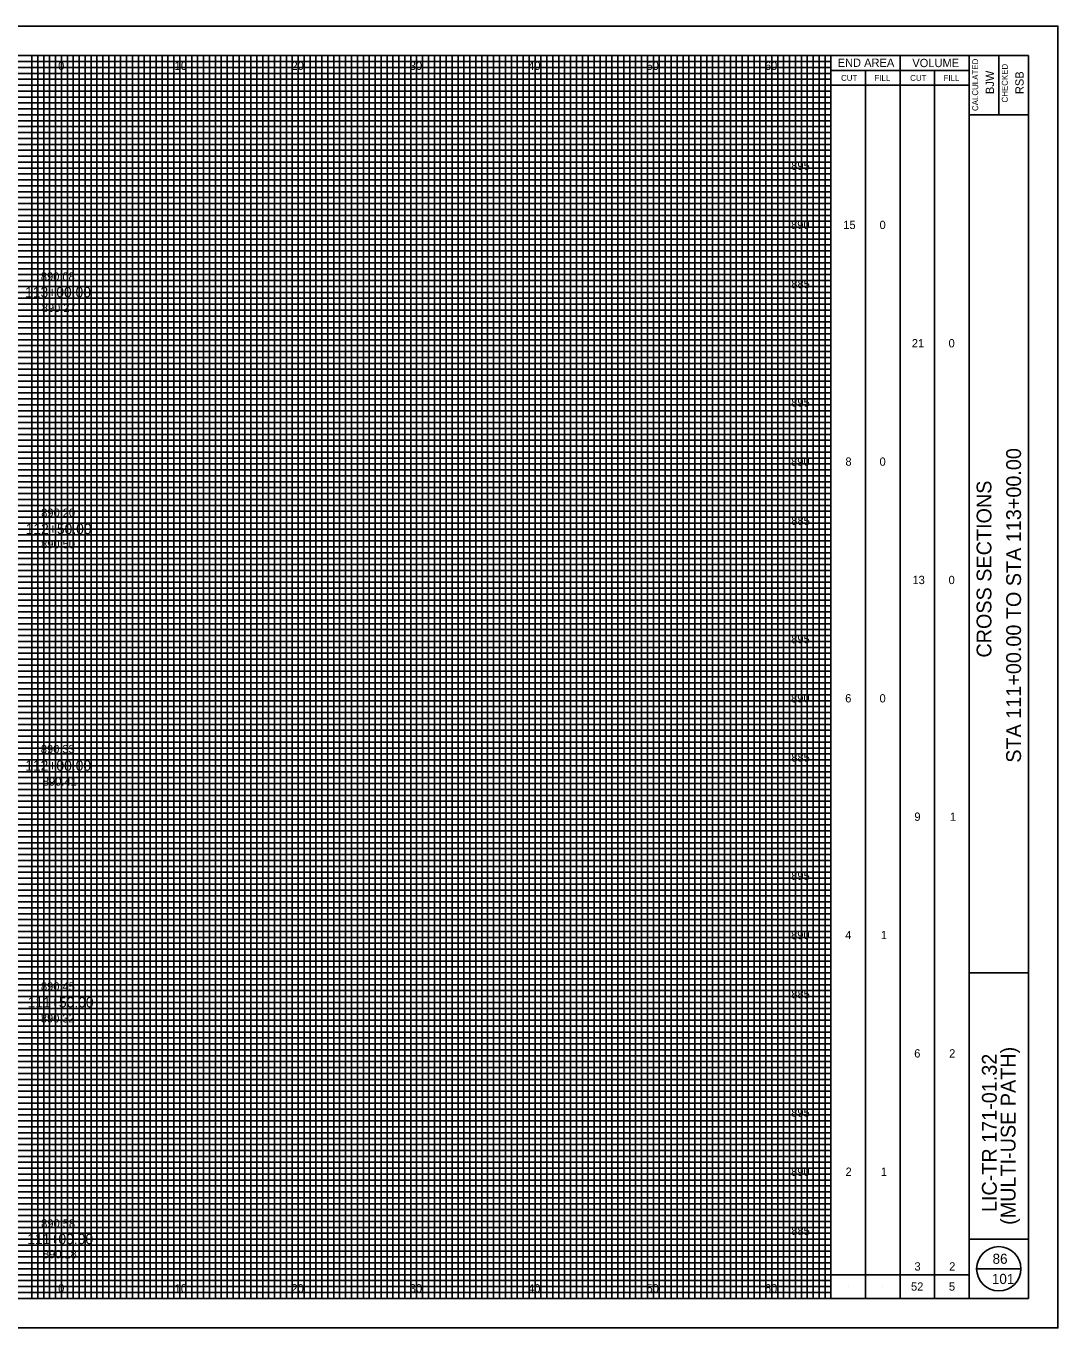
# Model space of a CAD drawing. Extents: x -10 to 160, y -2 to 3672.
# Drawn here: x 72.8 to 160, y 1952.5 to 2062.5 of the extents above; entities that cross this region are included whole.
import ezdxf

# ---------------------------------------------------------------- set-up
doc = ezdxf.new("R2010")
doc.units = 0
for name, color, linetype in [('SH_Border', 7, 'Continuous'), ('SH_Cut_Line', 7, 'Continuous'), ('SH_Data', 7, 'Continuous'), ('SH_Major_Grid_Line', 7, 'Continuous'), ('SH_Minor_Grid_Line', 7, 'Continuous'), ('SH_Text', 7, 'Continuous'), ('TX_P_10', 7, 'Continuous'), ('TX_X_10', 7, 'Continuous')]:
    doc.layers.add(name, color=color, linetype=linetype)

msp = doc.modelspace()

# ---------------------------------------------------------------- linework, layer by layer
at = {"layer": 'SH_Border'}
for p, q in [((152.5, 1955), (152.5, 2060)), ((155, 2060), (155, 2055)), ((152.5, 2055), (157.5, 2055)), ((152.5, 1982.5), (157.5, 1982.5)), ((152.5, 1960), (157.5, 1960))]:
    msp.add_line(p, q, dxfattribs=at)
msp.add_lwpolyline([(0, 2060), (157.5, 2060), (157.5, 1955), (0, 1955)], close=True, dxfattribs=at)
at = {"layer": 'SH_Cut_Line'}
msp.add_lwpolyline([(-10, 1952.5), (160, 1952.5), (160, 2062.5), (-10, 2062.5)], close=True, dxfattribs=at)
at = {"layer": 'SH_Data'}
for p, q in [((140.83, 1955), (140.83, 2060)), ((146.67, 1955), (146.67, 2060)), ((140.83, 2058.75), (152.5, 2058.75)), ((143.75, 1955), (143.75, 2058.75)), ((149.58, 1955), (149.58, 2058.75)), ((140.83, 2057.5), (152.5, 2057.5)), ((140.83, 1957), (152.5, 1957)), ((153.12, 1957.5), (156.88, 1957.5)), ((142.29, 1956), (142.29, 1956)), ((145.21, 1956), (145.21, 1956)), ((148.12, 1956), (148.12, 1956)), ((151.04, 1956), (151.04, 1956))]:
    msp.add_line(p, q, dxfattribs=at)
msp.add_circle((155, 1957.5), 1.87, dxfattribs=at)
at = {"layer": 'SH_Major_Grid_Line'}
for p, q in [((75.83, 1955), (75.83, 2060)), ((80.83, 1955), (80.83, 2060)), ((85.83, 1955), (85.83, 2060)), ((90.83, 1955), (90.83, 2060)), ((95.83, 1955), (95.83, 2060)), ((100.83, 1955), (100.83, 2060)), ((105.83, 1955), (105.83, 2060)), ((110.83, 1955), (110.83, 2060)), ((115.83, 1955), (115.83, 2060)), ((120.83, 1955), (120.83, 2060)), ((125.83, 1955), (125.83, 2060)), ((130.83, 1955), (130.83, 2060)), ((135.83, 1955), (135.83, 2060)), ((5.83, 2055), (140.83, 2055)), ((5.83, 2050), (140.83, 2050)), ((5.83, 2045), (140.83, 2045)), ((5.83, 2040), (140.83, 2040)), ((5.83, 2035), (140.83, 2035)), ((5.83, 2030), (140.83, 2030)), ((5.83, 2025), (140.83, 2025)), ((5.83, 2020), (140.83, 2020)), ((5.83, 2015), (140.83, 2015)), ((5.83, 2010), (140.83, 2010)), ((5.83, 2005), (140.83, 2005)), ((5.83, 2000), (140.83, 2000)), ((5.83, 1995), (140.83, 1995)), ((5.83, 1990), (140.83, 1990)), ((5.83, 1985), (140.83, 1985)), ((5.83, 1980), (140.83, 1980)), ((5.83, 1975), (140.83, 1975)), ((5.83, 1970), (140.83, 1970)), ((5.83, 1965), (140.83, 1965)), ((5.83, 1960), (140.83, 1960))]:
    msp.add_line(p, q, dxfattribs=at)
at = {"layer": 'SH_Minor_Grid_Line'}
for p, q in [((5.83, 2059.5), (140.83, 2059.5)), ((73.33, 1955), (73.33, 2060)), ((73.83, 1955), (73.83, 2060)), ((74.33, 1955), (74.33, 2060)), ((74.83, 1955), (74.83, 2060)), ((75.33, 1955), (75.33, 2060)), ((76.33, 1955), (76.33, 2060)), ((76.83, 1955), (76.83, 2060)), ((77.33, 1955), (77.33, 2060)), ((77.83, 1955), (77.83, 2060)), ((78.33, 1955), (78.33, 2060)), ((78.83, 1955), (78.83, 2060)), ((79.33, 1955), (79.33, 2060)), ((79.83, 1955), (79.83, 2060)), ((80.33, 1955), (80.33, 2060)), ((81.33, 1955), (81.33, 2060)), ((81.83, 1955), (81.83, 2060)), ((82.33, 1955), (82.33, 2060)), ((82.83, 1955), (82.83, 2060)), ((83.33, 1955), (83.33, 2060)), ((83.83, 1955), (83.83, 2060)), ((84.33, 1955), (84.33, 2060)), ((84.83, 1955), (84.83, 2060)), ((85.33, 1955), (85.33, 2060)), ((86.33, 1955), (86.33, 2060)), ((86.83, 1955), (86.83, 2060)), ((87.33, 1955), (87.33, 2060)), ((87.83, 1955), (87.83, 2060)), ((88.33, 1955), (88.33, 2060)), ((88.83, 1955), (88.83, 2060)), ((89.33, 1955), (89.33, 2060)), ((89.83, 1955), (89.83, 2060)), ((90.33, 1955), (90.33, 2060)), ((91.33, 1955), (91.33, 2060)), ((91.83, 1955), (91.83, 2060)), ((92.33, 1955), (92.33, 2060)), ((92.83, 1955), (92.83, 2060)), ((93.33, 1955), (93.33, 2060)), ((93.83, 1955), (93.83, 2060)), ((94.33, 1955), (94.33, 2060)), ((94.83, 1955), (94.83, 2060)), ((95.33, 1955), (95.33, 2060)), ((96.33, 1955), (96.33, 2060)), ((96.83, 1955), (96.83, 2060)), ((97.33, 1955), (97.33, 2060)), ((97.83, 1955), (97.83, 2060)), ((98.33, 1955), (98.33, 2060)), ((98.83, 1955), (98.83, 2060)), ((99.33, 1955), (99.33, 2060)), ((99.83, 1955), (99.83, 2060)), ((100.33, 1955), (100.33, 2060)), ((101.33, 1955), (101.33, 2060)), ((101.83, 1955), (101.83, 2060)), ((102.33, 1955), (102.33, 2060)), ((102.83, 1955), (102.83, 2060)), ((103.33, 1955), (103.33, 2060)), ((103.83, 1955), (103.83, 2060)), ((104.33, 1955), (104.33, 2060)), ((104.83, 1955), (104.83, 2060)), ((105.33, 1955), (105.33, 2060)), ((106.33, 1955), (106.33, 2060)), ((106.83, 1955), (106.83, 2060)), ((107.33, 1955), (107.33, 2060)), ((107.83, 1955), (107.83, 2060)), ((108.33, 1955), (108.33, 2060)), ((108.83, 1955), (108.83, 2060)), ((109.33, 1955), (109.33, 2060)), ((109.83, 1955), (109.83, 2060)), ((110.33, 1955), (110.33, 2060)), ((111.33, 1955), (111.33, 2060)), ((111.83, 1955), (111.83, 2060)), ((112.33, 1955), (112.33, 2060)), ((112.83, 1955), (112.83, 2060)), ((113.33, 1955), (113.33, 2060)), ((113.83, 1955), (113.83, 2060)), ((114.33, 1955), (114.33, 2060)), ((114.83, 1955), (114.83, 2060)), ((115.33, 1955), (115.33, 2060)), ((116.33, 1955), (116.33, 2060)), ((116.83, 1955), (116.83, 2060)), ((117.33, 1955), (117.33, 2060)), ((117.83, 1955), (117.83, 2060)), ((118.33, 1955), (118.33, 2060)), ((118.83, 1955), (118.83, 2060)), ((119.33, 1955), (119.33, 2060)), ((119.83, 1955), (119.83, 2060)), ((120.33, 1955), (120.33, 2060)), ((121.33, 1955), (121.33, 2060)), ((121.83, 1955), (121.83, 2060)), ((122.33, 1955), (122.33, 2060)), ((122.83, 1955), (122.83, 2060)), ((123.33, 1955), (123.33, 2060)), ((123.83, 1955), (123.83, 2060)), ((124.33, 1955), (124.33, 2060)), ((124.83, 1955), (124.83, 2060)), ((125.33, 1955), (125.33, 2060)), ((126.33, 1955), (126.33, 2060)), ((126.83, 1955), (126.83, 2060)), ((127.33, 1955), (127.33, 2060)), ((127.83, 1955), (127.83, 2060)), ((128.33, 1955), (128.33, 2060)), ((128.83, 1955), (128.83, 2060)), ((129.33, 1955), (129.33, 2060)), ((129.83, 1955), (129.83, 2060)), ((130.33, 1955), (130.33, 2060)), ((131.33, 1955), (131.33, 2060)), ((131.83, 1955), (131.83, 2060)), ((132.33, 1955), (132.33, 2060)), ((132.83, 1955), (132.83, 2060)), ((133.33, 1955), (133.33, 2060)), ((133.83, 1955), (133.83, 2060)), ((134.33, 1955), (134.33, 2060)), ((134.83, 1955), (134.83, 2060)), ((135.33, 1955), (135.33, 2060)), ((136.33, 1955), (136.33, 2060)), ((136.83, 1955), (136.83, 2060)), ((137.33, 1955), (137.33, 2060)), ((137.83, 1955), (137.83, 2060)), ((138.33, 1955), (138.33, 2060)), ((138.83, 1955), (138.83, 2060)), ((139.33, 1955), (139.33, 2060)), ((139.83, 1955), (139.83, 2060)), ((140.33, 1955), (140.33, 2060)), ((5.83, 2059), (140.83, 2059)), ((5.83, 2058.5), (140.83, 2058.5)), ((5.83, 2058), (140.83, 2058)), ((5.83, 2057.5), (140.83, 2057.5)), ((5.83, 2057), (140.83, 2057)), ((5.83, 2056.5), (140.83, 2056.5)), ((5.83, 2056), (140.83, 2056)), ((5.83, 2055.5), (140.83, 2055.5)), ((5.83, 2054.5), (140.83, 2054.5)), ((5.83, 2054), (140.83, 2054)), ((5.83, 2053.5), (140.83, 2053.5)), ((5.83, 2053), (140.83, 2053)), ((5.83, 2052.5), (140.83, 2052.5)), ((5.83, 2052), (140.83, 2052)), ((5.83, 2051.5), (140.83, 2051.5)), ((5.83, 2051), (140.83, 2051)), ((5.83, 2050.5), (140.83, 2050.5)), ((5.83, 2049.5), (140.83, 2049.5)), ((5.83, 2049), (140.83, 2049)), ((5.83, 2048.5), (140.83, 2048.5)), ((5.83, 2048), (140.83, 2048)), ((5.83, 2047.5), (140.83, 2047.5)), ((5.83, 2047), (140.83, 2047)), ((5.83, 2046.5), (140.83, 2046.5)), ((5.83, 2046), (140.83, 2046)), ((5.83, 2045.5), (140.83, 2045.5)), ((5.83, 2044.5), (140.83, 2044.5)), ((5.83, 2044), (140.83, 2044)), ((5.83, 2043.5), (140.83, 2043.5)), ((5.83, 2043), (140.83, 2043)), ((5.83, 2042.5), (140.83, 2042.5)), ((5.83, 2042), (140.83, 2042)), ((5.83, 2041.5), (140.83, 2041.5)), ((5.83, 2041), (140.83, 2041)), ((5.83, 2040.5), (140.83, 2040.5)), ((5.83, 2039.5), (140.83, 2039.5)), ((5.83, 2039), (140.83, 2039)), ((5.83, 2038.5), (140.83, 2038.5)), ((5.83, 2038), (140.83, 2038)), ((5.83, 2037.5), (140.83, 2037.5)), ((5.83, 2037), (140.83, 2037)), ((5.83, 2036.5), (140.83, 2036.5)), ((5.83, 2036), (140.83, 2036)), ((5.83, 2035.5), (140.83, 2035.5)), ((5.83, 2034.5), (140.83, 2034.5)), ((5.83, 2034), (140.83, 2034)), ((5.83, 2033.5), (140.83, 2033.5)), ((5.83, 2033), (140.83, 2033)), ((5.83, 2032.5), (140.83, 2032.5)), ((5.83, 2032), (140.83, 2032)), ((5.83, 2031.5), (140.83, 2031.5)), ((5.83, 2031), (140.83, 2031)), ((5.83, 2030.5), (140.83, 2030.5)), ((5.83, 2029.5), (140.83, 2029.5)), ((5.83, 2029), (140.83, 2029)), ((5.83, 2028.5), (140.83, 2028.5)), ((5.83, 2028), (140.83, 2028)), ((5.83, 2027.5), (140.83, 2027.5)), ((5.83, 2027), (140.83, 2027)), ((5.83, 2026.5), (140.83, 2026.5)), ((5.83, 2026), (140.83, 2026)), ((5.83, 2025.5), (140.83, 2025.5)), ((5.83, 2024.5), (140.83, 2024.5)), ((5.83, 2024), (140.83, 2024)), ((5.83, 2023.5), (140.83, 2023.5)), ((5.83, 2023), (140.83, 2023)), ((5.83, 2022.5), (140.83, 2022.5)), ((5.83, 2022), (140.83, 2022)), ((5.83, 2021.5), (140.83, 2021.5)), ((5.83, 2021), (140.83, 2021)), ((5.83, 2020.5), (140.83, 2020.5)), ((5.83, 2019.5), (140.83, 2019.5)), ((5.83, 2019), (140.83, 2019)), ((5.83, 2018.5), (140.83, 2018.5)), ((5.83, 2018), (140.83, 2018)), ((5.83, 2017.5), (140.83, 2017.5)), ((5.83, 2017), (140.83, 2017)), ((5.83, 2016.5), (140.83, 2016.5)), ((5.83, 2016), (140.83, 2016)), ((5.83, 2015.5), (140.83, 2015.5)), ((5.83, 2014.5), (140.83, 2014.5)), ((5.83, 2014), (140.83, 2014)), ((5.83, 2013.5), (140.83, 2013.5)), ((5.83, 2013), (140.83, 2013)), ((5.83, 2012.5), (140.83, 2012.5)), ((5.83, 2012), (140.83, 2012)), ((5.83, 2011.5), (140.83, 2011.5)), ((5.83, 2011), (140.83, 2011)), ((5.83, 2010.5), (140.83, 2010.5)), ((5.83, 2009.5), (140.83, 2009.5)), ((5.83, 2009), (140.83, 2009)), ((5.83, 2008.5), (140.83, 2008.5)), ((5.83, 2008), (140.83, 2008)), ((5.83, 2007.5), (140.83, 2007.5)), ((5.83, 2007), (140.83, 2007)), ((5.83, 2006.5), (140.83, 2006.5)), ((5.83, 2006), (140.83, 2006)), ((5.83, 2005.5), (140.83, 2005.5)), ((5.83, 2004.5), (140.83, 2004.5)), ((5.83, 2004), (140.83, 2004)), ((5.83, 2003.5), (140.83, 2003.5)), ((5.83, 2003), (140.83, 2003)), ((5.83, 2002.5), (140.83, 2002.5)), ((5.83, 2002), (140.83, 2002)), ((5.83, 2001.5), (140.83, 2001.5)), ((5.83, 2001), (140.83, 2001)), ((5.83, 2000.5), (140.83, 2000.5)), ((5.83, 1999.5), (140.83, 1999.5)), ((5.83, 1999), (140.83, 1999)), ((5.83, 1998.5), (140.83, 1998.5)), ((5.83, 1998), (140.83, 1998)), ((5.83, 1997.5), (140.83, 1997.5)), ((5.83, 1997), (140.83, 1997)), ((5.83, 1996.5), (140.83, 1996.5)), ((5.83, 1996), (140.83, 1996)), ((5.83, 1995.5), (140.83, 1995.5)), ((5.83, 1994.5), (140.83, 1994.5)), ((5.83, 1994), (140.83, 1994)), ((5.83, 1993.5), (140.83, 1993.5)), ((5.83, 1993), (140.83, 1993)), ((5.83, 1992.5), (140.83, 1992.5)), ((5.83, 1992), (140.83, 1992)), ((5.83, 1991.5), (140.83, 1991.5)), ((5.83, 1991), (140.83, 1991)), ((5.83, 1990.5), (140.83, 1990.5)), ((5.83, 1989.5), (140.83, 1989.5)), ((5.83, 1989), (140.83, 1989)), ((5.83, 1988.5), (140.83, 1988.5)), ((5.83, 1988), (140.83, 1988)), ((5.83, 1987.5), (140.83, 1987.5)), ((5.83, 1987), (140.83, 1987)), ((5.83, 1986.5), (140.83, 1986.5)), ((5.83, 1986), (140.83, 1986)), ((5.83, 1985.5), (140.83, 1985.5)), ((5.83, 1984.5), (140.83, 1984.5)), ((5.83, 1984), (140.83, 1984)), ((5.83, 1983.5), (140.83, 1983.5)), ((5.83, 1983), (140.83, 1983)), ((5.83, 1982.5), (140.83, 1982.5)), ((5.83, 1982), (140.83, 1982)), ((5.83, 1981.5), (140.83, 1981.5)), ((5.83, 1981), (140.83, 1981)), ((5.83, 1980.5), (140.83, 1980.5)), ((5.83, 1979.5), (140.83, 1979.5)), ((5.83, 1979), (140.83, 1979)), ((5.83, 1978.5), (140.83, 1978.5)), ((5.83, 1978), (140.83, 1978)), ((5.83, 1977.5), (140.83, 1977.5)), ((5.83, 1977), (140.83, 1977)), ((5.83, 1976.5), (140.83, 1976.5)), ((5.83, 1976), (140.83, 1976)), ((5.83, 1975.5), (140.83, 1975.5)), ((5.83, 1974.5), (140.83, 1974.5)), ((5.83, 1974), (140.83, 1974)), ((5.83, 1973.5), (140.83, 1973.5)), ((5.83, 1973), (140.83, 1973)), ((5.83, 1972.5), (140.83, 1972.5)), ((5.83, 1972), (140.83, 1972)), ((5.83, 1971.5), (140.83, 1971.5)), ((5.83, 1971), (140.83, 1971)), ((5.83, 1970.5), (140.83, 1970.5)), ((5.83, 1969.5), (140.83, 1969.5)), ((5.83, 1969), (140.83, 1969)), ((5.83, 1968.5), (140.83, 1968.5)), ((5.83, 1968), (140.83, 1968)), ((5.83, 1967.5), (140.83, 1967.5)), ((5.83, 1967), (140.83, 1967)), ((5.83, 1966.5), (140.83, 1966.5)), ((5.83, 1966), (140.83, 1966)), ((5.83, 1965.5), (140.83, 1965.5)), ((5.83, 1964.5), (140.83, 1964.5)), ((5.83, 1964), (140.83, 1964)), ((5.83, 1963.5), (140.83, 1963.5)), ((5.83, 1963), (140.83, 1963)), ((5.83, 1962.5), (140.83, 1962.5)), ((5.83, 1962), (140.83, 1962)), ((5.83, 1961.5), (140.83, 1961.5)), ((5.83, 1961), (140.83, 1961)), ((5.83, 1960.5), (140.83, 1960.5)), ((5.83, 1959.5), (140.83, 1959.5)), ((5.83, 1959), (140.83, 1959)), ((5.83, 1958.5), (140.83, 1958.5)), ((5.83, 1958), (140.83, 1958)), ((5.83, 1957.5), (140.83, 1957.5)), ((5.83, 1957), (140.83, 1957)), ((5.83, 1956.5), (140.83, 1956.5)), ((5.83, 1956), (140.83, 1956)), ((5.83, 1955.5), (140.83, 1955.5))]:
    msp.add_line(p, q, dxfattribs=at)

# ---------------------------------------------------------------- texts
at = {"layer": 'SH_Data'}
for s, height, p in [('END AREA', 0.7, (141.39, 2059.05)), ('VOLUME', 0.7, (147.7, 2059.03)), ('CUT', 0.5, (141.68, 2057.87)), ('FILL', 0.5, (144.5, 2057.87)), ('CUT', 0.5, (147.52, 2057.87)), ('FILL', 0.5, (150.34, 2057.87)), ('86', 0.85, (154.48, 1957.92)), ('101', 0.85, (154.42, 1956.22))]:
    msp.add_text(s, height=height, dxfattribs=at).set_placement(p)
for s, height, p in [('CALCULATED', 0.5, (153.26, 2055.32)), ('CHECKED', 0.5, (155.76, 2056.04)), ('BJW', 0.7, (154.6, 2056.75)), ('RSB', 0.7, (157.1, 2056.75)), ('STA 111+00.00 TO STA 113+00.00', 1.25, (156.88, 2000.26)), ('CROSS SECTIONS', 1.25, (154.38, 2009.14)), ('(MULTI-USE PATH)', 1.25, (156.42, 1961.21)), ('LIC-TR 171-01.32', 1.25, (154.83, 1962.29))]:
    msp.add_text(s, height=height, rotation=90, dxfattribs=at).set_placement(p)
at = {"layer": 'SH_Text'}
for s, height, p in [('0', 0.7, (75.55, 2058.79)), ('10', 0.7, (85.39, 2058.79)), ('20', 0.7, (95.26, 2058.79)), ('30', 0.7, (105.25, 2058.79)), ('40', 0.7, (115.25, 2058.79)), ('50', 0.7, (125.25, 2058.79)), ('60', 0.7, (135.25, 2058.79)), ('895', 0.7, (137.47, 2050.35)), ('890', 0.7, (137.46, 2045.35)), ('15', 0.7, (141.87, 2045.35)), ('0', 0.7, (144.93, 2045.35)), ('885', 0.7, (137.48, 2040.35)), ('113+00.00', 0.875, (72.76, 2039.58)), ('21', 0.7, (147.66, 2035.35)), ('0', 0.7, (150.76, 2035.35)), ('895', 0.7, (137.47, 2030.35)), ('890', 0.7, (137.46, 2025.35)), ('8', 0.7, (142.05, 2025.35)), ('0', 0.7, (144.93, 2025.35)), ('885', 0.7, (137.48, 2020.35)), ('112+50.00', 0.875, (72.81, 2019.58)), ('13', 0.7, (147.71, 2015.35)), ('0', 0.7, (150.76, 2015.35)), ('895', 0.7, (137.47, 2010.35)), ('890', 0.7, (137.46, 2005.35)), ('6', 0.7, (142.03, 2005.35)), ('0', 0.7, (144.93, 2005.35)), ('885', 0.7, (137.48, 2000.35)), ('112+00.00', 0.875, (72.77, 1999.58)), ('9', 0.7, (147.87, 1995.35)), ('1', 0.7, (150.88, 1995.35)), ('895', 0.7, (137.47, 1990.35)), ('890', 0.7, (137.46, 1985.35)), ('4', 0.7, (142.03, 1985.35)), ('1', 0.7, (145.04, 1985.35)), ('111+50.00', 0.875, (72.98, 1979.58)), ('885', 0.7, (137.48, 1980.35)), ('6', 0.7, (147.86, 1975.35)), ('2', 0.7, (150.81, 1975.35)), ('895', 0.7, (137.47, 1970.35)), ('890', 0.7, (137.46, 1965.35)), ('2', 0.7, (142.06, 1965.35)), ('1', 0.7, (145.04, 1965.35)), ('111+00.00', 0.875, (72.94, 1959.58)), ('885', 0.7, (137.48, 1960.35)), ('3', 0.7, (147.88, 1957.35)), ('2', 0.7, (150.81, 1957.35)), ('0', 0.7, (75.55, 1955.5)), ('10', 0.7, (85.39, 1955.5)), ('20', 0.7, (95.26, 1955.5)), ('30', 0.7, (105.25, 1955.5)), ('40', 0.7, (115.25, 1955.5)), ('50', 0.7, (125.25, 1955.5)), ('60', 0.7, (135.25, 1955.5)), ('52', 0.7, (147.59, 1955.65)), ('5', 0.7, (150.79, 1955.65))]:
    msp.add_text(s, height=height, dxfattribs=at).set_placement(p)
at = {"layer": 'TX_P_10'}
for s, p in [('890.08', (74.09, 2040.99)), ('890.20', (74.12, 2021.03)), ('890.33', (74.09, 2001.06)), ('890.45', (74.1, 1981.01)), ('890.58', (74.12, 1960.98))]:
    msp.add_text(s, height=0.7, dxfattribs=at).set_placement(p)
at = {"layer": 'TX_X_10'}
for s, p in [('890.27', (74.17, 2038.34)), ('890.50', (74.11, 2018.37)), ('890.41', (74.26, 1998.32)), ('890.32', (74.09, 1978.31)), ('890.18', (74.26, 1958.39))]:
    msp.add_text(s, height=0.7, dxfattribs=at).set_placement(p)

doc.saveas('drawing.dxf')
